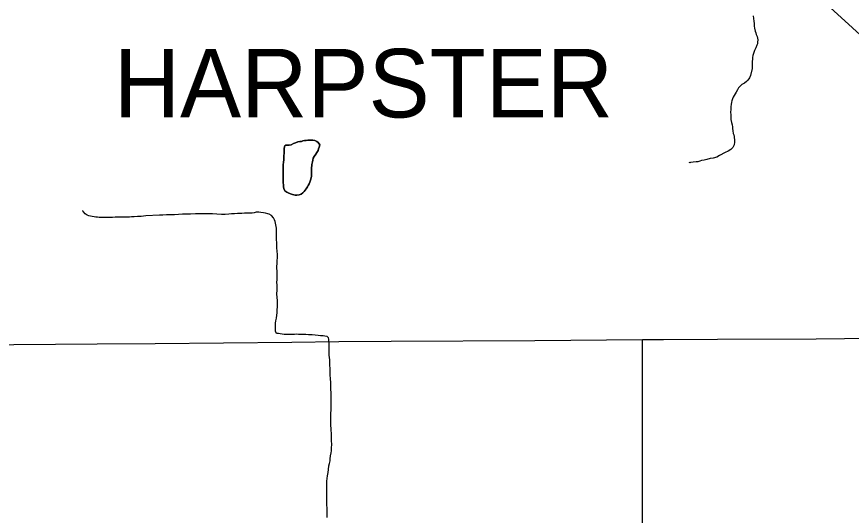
# Model space of a CAD drawing. Extents: x -17 to 88, y -5 to 22.
# Drawn here: x -16.108 to -14.955, y 17.501 to 18.189 of the extents above; entities that cross this region are included whole.
import ezdxf

# ---------------------------------------------------------------- set-up
doc = ezdxf.new("R2010")
doc.units = 0
for name, color, linetype in [('GM_X_Corporation_Text', 7, 'Continuous'), ('GM_X_County_Road', 7, 'Continuous'), ('GM_X_Minor_Lake', 7, 'Continuous'), ('GM_X_Minor_River', 7, 'Continuous'), ('GM_X_State_Route', 7, 'Continuous'), ('GM_X_Township_Road', 7, 'Continuous')]:
    doc.layers.add(name, color=color, linetype=linetype)

msp = doc.modelspace()

# ---------------------------------------------------------------- linework, layer by layer
at = {"layer": 'GM_X_County_Road'}
msp.add_lwpolyline([(-14.7243, 17.8767), (-14.7323, 17.8885), (-14.7512, 17.9178), (-14.7691, 17.9447), (-14.7823, 17.9642), (-14.7956, 17.9837), (-14.8188, 18.0176), (-14.8386, 18.0461), (-14.8595, 18.0755), (-14.8677, 18.0864), (-14.8767, 18.0975), (-14.886, 18.1083), (-14.8978, 18.1211), (-14.9077, 18.1313), (-14.9201, 18.1435), (-14.9373, 18.1596), (-14.9687, 18.1879), (-14.9784, 18.1966), (-14.9894, 18.2067)], dxfattribs=at)
at = {"layer": 'GM_X_Minor_Lake'}
for points in [[(-15.736, 18.0116), (-15.7341, 18.0116), (-15.736, 18.0116), (-15.7341, 18.0116), (-15.7311, 18.0116), (-15.7284, 18.0124), (-15.7254, 18.0139), (-15.7224, 18.015), (-15.7193, 18.0162), (-15.7163, 18.0166), (-15.714, 18.0169), (-15.7121, 18.0177), (-15.7102, 18.0181), (-15.7076, 18.0181), (-15.7053, 18.0185), (-15.703, 18.0185), (-15.7011, 18.0185), (-15.6985, 18.0185), (-15.6958, 18.0181), (-15.6932, 18.0166), (-15.6913, 18.0154), (-15.689, 18.0124), (-15.6897, 18.009), (-15.6905, 18.0067), (-15.6913, 18.0044), (-15.6928, 18.0014), (-15.6943, 17.9991), (-15.6966, 17.9961), (-15.6981, 17.9938), (-15.6985, 17.9911), (-15.6992, 17.9889), (-15.6996, 17.987), (-15.7, 17.9851), (-15.7, 17.9832), (-15.7004, 17.9809), (-15.7004, 17.9782), (-15.7004, 17.9748), (-15.7003, 17.9721), (-15.7003, 17.9687), (-15.7007, 17.9668), (-15.7019, 17.9634), (-15.7026, 17.9608), (-15.7038, 17.9585), (-15.7049, 17.9562), (-15.706, 17.9543), (-15.7076, 17.9516), (-15.7091, 17.9497), (-15.7106, 17.9478), (-15.7121, 17.9459), (-15.7148, 17.944), (-15.7174, 17.9433), (-15.7208, 17.9429), (-15.7227, 17.9429), (-15.7265, 17.9437), (-15.7292, 17.9444), (-15.7326, 17.9459), (-15.7345, 17.9467), (-15.7371, 17.9486), (-15.7387, 17.952), (-15.739, 17.9543), (-15.739, 17.9566), (-15.7394, 17.9604), (-15.7394, 17.963), (-15.7394, 17.9664), (-15.7394, 17.9687), (-15.7394, 17.9714), (-15.7394, 17.9748), (-15.7394, 17.9794), (-15.7394, 17.9843), (-15.7391, 17.9888), (-15.7387, 17.9911), (-15.7387, 17.9942), (-15.7387, 17.9961), (-15.7387, 17.998), (-15.7383, 17.9999), (-15.7379, 18.004), (-15.7379, 18.0067), (-15.7375, 18.0101), (-15.7372, 18.0109), (-15.736, 18.0116)], [(-15.7019, 17.9634), (-15.7007, 17.9668), (-15.7003, 17.9687), (-15.7003, 17.9721), (-15.7004, 17.9748), (-15.7004, 17.9782), (-15.7004, 17.9809), (-15.7, 17.9832), (-15.7, 17.9851), (-15.6996, 17.987), (-15.6992, 17.9889), (-15.6985, 17.9911), (-15.6981, 17.9938), (-15.6966, 17.9961), (-15.6943, 17.9991), (-15.6928, 18.0014), (-15.6913, 18.0044), (-15.6905, 18.0067), (-15.6897, 18.009), (-15.689, 18.0124), (-15.6913, 18.0154), (-15.6932, 18.0166), (-15.6958, 18.0181), (-15.6985, 18.0185), (-15.7011, 18.0185), (-15.703, 18.0185), (-15.7053, 18.0185), (-15.7076, 18.0181), (-15.7102, 18.0181), (-15.7121, 18.0177), (-15.714, 18.0169), (-15.7163, 18.0166), (-15.7193, 18.0162), (-15.7224, 18.015), (-15.7254, 18.0139), (-15.7284, 18.0124), (-15.7311, 18.0116), (-15.7341, 18.0116), (-15.736, 18.0116), (-15.736, 18.0116)], [(-15.736, 18.0116), (-15.7372, 18.0109), (-15.7375, 18.0101), (-15.7379, 18.0067), (-15.7379, 18.004), (-15.7383, 17.9999), (-15.7387, 17.998), (-15.7387, 17.9961), (-15.7387, 17.9942), (-15.7387, 17.9911), (-15.7391, 17.9888), (-15.7394, 17.9843), (-15.7394, 17.9794), (-15.7394, 17.9748), (-15.7394, 17.9714), (-15.7394, 17.9687), (-15.7394, 17.9664), (-15.7394, 17.963), (-15.7394, 17.9604), (-15.739, 17.9566), (-15.739, 17.9543), (-15.7387, 17.952), (-15.7371, 17.9486), (-15.7345, 17.9467), (-15.7326, 17.9459), (-15.7292, 17.9444), (-15.7265, 17.9437), (-15.7227, 17.9429), (-15.7208, 17.9429), (-15.7174, 17.9433), (-15.7148, 17.944), (-15.7121, 17.9459), (-15.7106, 17.9478), (-15.7091, 17.9497), (-15.7076, 17.9516), (-15.706, 17.9543), (-15.7049, 17.9562), (-15.7038, 17.9585), (-15.7026, 17.9608), (-15.7019, 17.9634)]]:
    msp.add_lwpolyline(points, dxfattribs=at)
at = {"layer": 'GM_X_Minor_River'}
for points in [[(-15.0903, 18.1902), (-15.0899, 18.1864), (-15.0895, 18.183), (-15.0891, 18.1796), (-15.0888, 18.1761), (-15.0884, 18.1731), (-15.0876, 18.1693), (-15.0869, 18.167), (-15.0861, 18.1644), (-15.085, 18.1617), (-15.0842, 18.1594), (-15.0838, 18.1572), (-15.0842, 18.1541), (-15.0846, 18.1518), (-15.0853, 18.1496), (-15.0865, 18.1461), (-15.0876, 18.1442), (-15.0884, 18.1423), (-15.0899, 18.1382), (-15.0906, 18.1355), (-15.0914, 18.1329), (-15.0914, 18.1302), (-15.0918, 18.1279), (-15.0918, 18.126), (-15.0918, 18.1222), (-15.0918, 18.1196), (-15.0918, 18.1177), (-15.0941, 18.1078), (-15.0952, 18.1048), (-15.0975, 18.1017), (-15.0994, 18.0998), (-15.1024, 18.0972), (-15.1062, 18.0953), (-15.1085, 18.093), (-15.1104, 18.0911), (-15.1119, 18.088), (-15.1138, 18.085), (-15.1153, 18.0827), (-15.1164, 18.0804), (-15.118, 18.0778), (-15.1191, 18.0759), (-15.1198, 18.0729), (-15.1202, 18.071), (-15.1206, 18.0679), (-15.1214, 18.0649), (-15.1214, 18.063), (-15.1214, 18.0603), (-15.1217, 18.0577), (-15.1214, 18.0531), (-15.121, 18.047), (-15.1202, 18.0432), (-15.1195, 18.0398), (-15.1191, 18.0372), (-15.1187, 18.0349), (-15.1183, 18.0315), (-15.1179, 18.028), (-15.1172, 18.0258), (-15.1168, 18.0239), (-15.1164, 18.022), (-15.116, 18.0197), (-15.116, 18.0159), (-15.1164, 18.0121), (-15.1176, 18.0102), (-15.1183, 18.0083), (-15.1213, 18.0056), (-15.1248, 18.0034), (-15.1289, 18.0018), (-15.1369, 17.9973), (-15.1407, 17.995), (-15.1456, 17.9939), (-15.1498, 17.9931), (-15.1544, 17.992), (-15.1581, 17.9912), (-15.1616, 17.9904), (-15.1642, 17.9897), (-15.1669, 17.9889), (-15.1692, 17.9885), (-15.1733, 17.9882), (-15.1767, 17.9878), (-15.1775, 17.9874), (-15.1786, 17.9878)], [(-15.7478, 17.8658), (-15.7481, 17.8696), (-15.7481, 17.8726), (-15.7481, 17.8757), (-15.7485, 17.8829), (-15.7485, 17.8852), (-15.7485, 17.8871), (-15.7485, 17.8894), (-15.7485, 17.892), (-15.7485, 17.8943), (-15.7489, 17.8973), (-15.7493, 17.8992), (-15.7497, 17.9015), (-15.75, 17.9038), (-15.7504, 17.9061), (-15.7516, 17.9087), (-15.7527, 17.9114), (-15.7557, 17.9144), (-15.7588, 17.9163), (-15.7607, 17.9171), (-15.7641, 17.9178), (-15.7667, 17.9182), (-15.7702, 17.9186), (-15.7732, 17.919), (-15.7766, 17.919), (-15.7796, 17.9182), (-15.7823, 17.9178), (-15.7849, 17.9178), (-15.7887, 17.9178), (-15.7929, 17.9178), (-15.7967, 17.9174), (-15.8024, 17.9174), (-15.8066, 17.9171), (-15.8107, 17.9171), (-15.8145, 17.9163), (-15.8195, 17.9159), (-15.8248, 17.9159), (-15.8309, 17.9163), (-15.8369, 17.9167), (-15.8434, 17.9167), (-15.8495, 17.9167), (-15.8551, 17.9171), (-15.8605, 17.9167), (-15.8673, 17.9163), (-15.8722, 17.9163), (-15.8783, 17.9163), (-15.884, 17.9159), (-15.8897, 17.9155), (-15.895, 17.9155), (-15.9007, 17.9155), (-15.9056, 17.9152), (-15.9102, 17.9152), (-15.9291, 17.914), (-15.9356, 17.9133), (-15.9409, 17.9133), (-15.9451, 17.9129), (-15.9489, 17.9129), (-15.9515, 17.9125), (-15.9538, 17.9125), (-15.9557, 17.9125), (-15.9583, 17.9125), (-15.9614, 17.9125), (-15.9644, 17.9125), (-15.9678, 17.9125), (-15.9716, 17.9121), (-15.975, 17.9117), (-15.9796, 17.9117), (-15.9841, 17.9117), (-15.9879, 17.9117), (-15.991, 17.9117), (-15.9936, 17.9117), (-15.9959, 17.9121), (-15.9982, 17.9125), (-16.0005, 17.9129), (-16.0035, 17.9132), (-16.0058, 17.9136), (-16.0077, 17.914), (-16.0103, 17.9151), (-16.013, 17.917), (-16.0153, 17.9197), (-16.0164, 17.9205), (-16.016, 17.9216)], [(-15.6733, 17.5867), (-15.6729, 17.5898), (-15.6729, 17.5924), (-15.6729, 17.5947), (-15.6725, 17.5974), (-15.6725, 17.5996), (-15.6726, 17.6027), (-15.6726, 17.6065), (-15.6726, 17.6091), (-15.6729, 17.6118), (-15.6729, 17.6144), (-15.6733, 17.6171), (-15.6733, 17.6205), (-15.6737, 17.6247), (-15.6737, 17.6296), (-15.6737, 17.6349), (-15.6737, 17.6406), (-15.6733, 17.6467), (-15.6733, 17.6543), (-15.6733, 17.6592), (-15.6733, 17.663), (-15.6733, 17.6668), (-15.6733, 17.6703), (-15.6737, 17.6744), (-15.6737, 17.679), (-15.6737, 17.6839), (-15.6741, 17.6892), (-15.6745, 17.6946), (-15.6745, 17.6991), (-15.6745, 17.7029), (-15.6749, 17.7082), (-15.6752, 17.7117), (-15.6752, 17.7151), (-15.676, 17.7219), (-15.676, 17.7246), (-15.676, 17.7276), (-15.676, 17.7306), (-15.676, 17.7333), (-15.676, 17.7363), (-15.676, 17.7394), (-15.6764, 17.7417), (-15.6764, 17.7439), (-15.6771, 17.7458), (-15.6787, 17.7477), (-15.6821, 17.7481), (-15.6844, 17.7485), (-15.6878, 17.7485), (-15.6912, 17.7489), (-15.6954, 17.7496), (-15.6995, 17.75), (-15.7045, 17.75), (-15.7083, 17.7504), (-15.7109, 17.7504), (-15.7143, 17.7504), (-15.7166, 17.7504), (-15.7185, 17.7504), (-15.7212, 17.7508), (-15.7238, 17.7504), (-15.7268, 17.7504), (-15.7303, 17.7504), (-15.7333, 17.7504), (-15.736, 17.7504), (-15.7379, 17.7504), (-15.7409, 17.7508), (-15.7435, 17.7511), (-15.7458, 17.7515), (-15.7485, 17.7519), (-15.75, 17.7549), (-15.75, 17.7583), (-15.75, 17.7606), (-15.75, 17.7633), (-15.75, 17.7659), (-15.7496, 17.769), (-15.7492, 17.7709), (-15.7489, 17.7728), (-15.7481, 17.777), (-15.7477, 17.7804), (-15.7477, 17.7842), (-15.7473, 17.7887), (-15.7473, 17.7918), (-15.7474, 17.7952), (-15.7474, 17.7982), (-15.7477, 17.8005), (-15.7477, 17.8028), (-15.7481, 17.8051), (-15.7481, 17.8073), (-15.7477, 17.8104), (-15.7477, 17.813), (-15.7477, 17.8157), (-15.7477, 17.8183), (-15.7481, 17.8225), (-15.7477, 17.8259), (-15.7477, 17.8294), (-15.7477, 17.8332), (-15.7477, 17.8373), (-15.7481, 17.8423), (-15.7477, 17.8502), (-15.7477, 17.8529), (-15.7474, 17.8559), (-15.7474, 17.8601), (-15.7478, 17.8658)], [(-15.6786, 17.4975), (-15.6786, 17.5013), (-15.6786, 17.5055), (-15.6786, 17.5085), (-15.6786, 17.5112), (-15.679, 17.5142), (-15.679, 17.5172), (-15.679, 17.5252), (-15.679, 17.5282), (-15.6794, 17.5313), (-15.6794, 17.5343), (-15.679, 17.5374), (-15.679, 17.54), (-15.679, 17.5438), (-15.679, 17.548), (-15.6786, 17.5514), (-15.6782, 17.5552), (-15.6775, 17.5598), (-15.6771, 17.5639), (-15.6763, 17.5689), (-15.6756, 17.5723), (-15.6748, 17.5757), (-15.6744, 17.5787), (-15.6741, 17.5829), (-15.6733, 17.5867)]]:
    msp.add_lwpolyline(points, dxfattribs=at)
at = {"layer": 'GM_X_State_Route'}
for points in [[(-15.9964, 17.7372), (-15.9163, 17.7381), (-15.7274, 17.7397), (-15.6628, 17.7405), (-15.5901, 17.7409), (-15.3919, 17.742), (-15.2432, 17.7433), (-15.2142, 17.7436), (-15.1396, 17.7438), (-15.0035, 17.7444), (-14.9252, 17.7453), (-14.8581, 17.7458), (-14.7867, 17.746), (-14.7395, 17.7461)], [(-16.2252, 17.736), (-16.204, 17.7361), (-16.1114, 17.7367), (-15.9964, 17.7372)]]:
    msp.add_lwpolyline(points, dxfattribs=at)
at = {"layer": 'GM_X_Township_Road'}
msp.add_lwpolyline([(-15.2431, 17.4425), (-15.2432, 17.5942), (-15.2432, 17.6296), (-15.2432, 17.7433)], dxfattribs=at)

# ---------------------------------------------------------------- texts
at = {"layer": 'GM_X_Corporation_Text'}
msp.add_text('HARPSTER', height=0.0947, rotation=0, dxfattribs=at).set_placement((-15.9734, 18.05))

doc.saveas('drawing.dxf')
